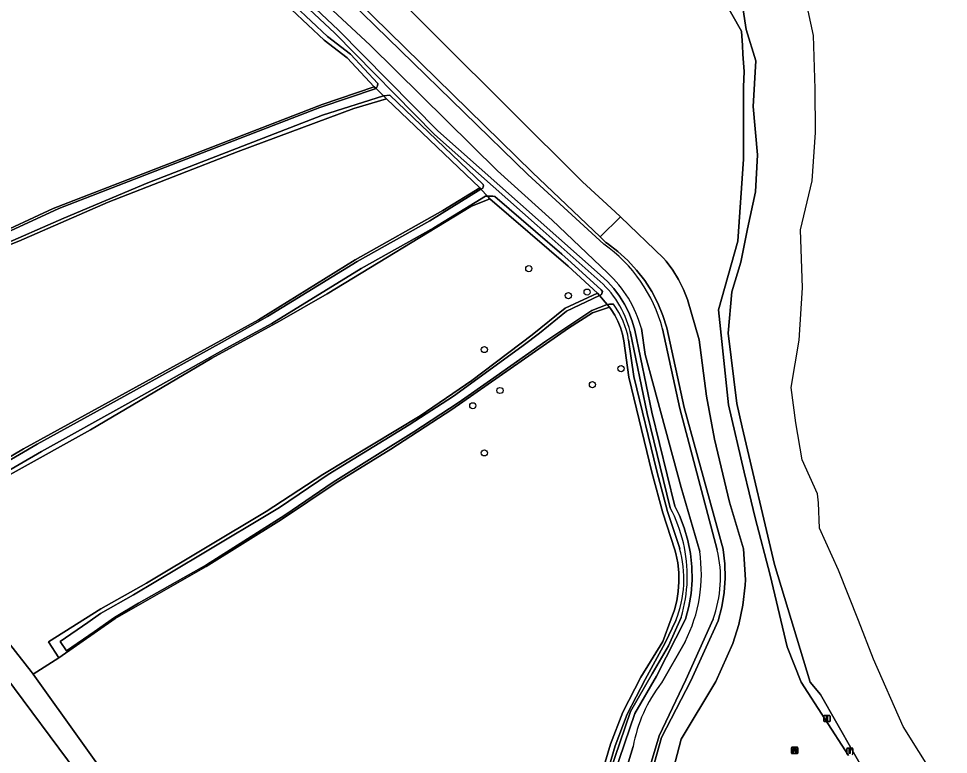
# Model space of a CAD drawing. Extents: x 162510 to 163918, y 388494 to 389774.
# Drawn here: x 163635.6 to 163783.5, y 389573.6 to 389690.7 of the extents above; entities that cross this region are included whole.
import ezdxf

# ---------------------------------------------------------------- set-up
doc = ezdxf.new("R2010")
doc.units = 0
for name, color, linetype in [('IMGEO_Afsluitpaal', 7, 'Continuous'), ('IMGEO_Bank', 7, 'Continuous'), ('IMGEO_Boom', 7, 'Continuous'), ('IMGEO_Grasland_agrarisch', 7, 'Continuous'), ('IMGEO_Grasland_overig', 7, 'Continuous'), ('IMGEO_Groenvoorziening', 7, 'Continuous'), ('IMGEO_Loofbos', 7, 'Continuous'), ('IMGEO_Oever', 7, 'Continuous'), ('IMGEO_Rijbaan_lokaal_onverhard', 7, 'Continuous'), ('IMGEO_Rivier', 7, 'Continuous'), ('IMGEO_Stuw', 7, 'Continuous'), ('IMGEO_Waterloop', 7, 'Continuous')]:
    doc.layers.add(name, color=color, linetype=linetype)

msp = doc.modelspace()

# ---------------------------------------------------------------- linework, layer by layer
at = {"layer": 'IMGEO_Afsluitpaal'}
for p, q in [((163763.74, 389578.91), (163763.74, 389579.71)), ((163763.74, 389579.71), (163763.74, 389578.91)), ((163763.84, 389579.81), (163764.63, 389579.81)), ((163764.63, 389579.81), (163763.84, 389579.81)), ((163764.73, 389579.71), (163764.73, 389578.91)), ((163764.73, 389578.91), (163764.73, 389579.71)), ((163764.63, 389578.81), (163763.84, 389578.81)), ((163763.84, 389578.81), (163764.63, 389578.81)), ((163767.36, 389573.7), (163767.36, 389574.5)), ((163767.36, 389574.5), (163767.36, 389573.7)), ((163767.46, 389574.6), (163768.24, 389574.6)), ((163768.24, 389574.6), (163767.46, 389574.6)), ((163768.34, 389574.5), (163768.34, 389573.7)), ((163768.34, 389573.7), (163768.34, 389574.5))]:
    msp.add_line(p, q, dxfattribs=at)
for points in [[(163764.16, 389579.68), (163764.31, 389579.68), (163764.31, 389578.93), (163764.16, 389578.93), (163764.16, 389579.68)], [(163767.77, 389574.47), (163767.93, 389574.47), (163767.93, 389573.72), (163767.77, 389573.72), (163767.77, 389574.47)]]:
    msp.add_lwpolyline(points, dxfattribs=at)
for centre, start, end in [((163763.84, 389579.71), 90, 180), ((163763.84, 389579.71), 90, 180), ((163764.63, 389579.71), 0, 90), ((163764.63, 389579.71), 360, 90), ((163763.84, 389578.91), 180, 270), ((163763.84, 389578.91), 180, 270), ((163764.63, 389578.91), 270, 0), ((163764.63, 389578.91), 270, 0), ((163767.46, 389574.5), 90, 180), ((163767.46, 389574.5), 90, 180), ((163767.46, 389573.7), 180, 270), ((163767.46, 389573.7), 180, 270), ((163768.24, 389574.5), 0, 90), ((163768.24, 389574.5), 360, 90), ((163768.24, 389573.7), 270, 0), ((163768.24, 389573.7), 270, 0)]:
    msp.add_arc(centre, 0.1, start, end, dxfattribs=at)
at = {"layer": 'IMGEO_Bank'}
for p, q in [((163758.57, 389573.81), (163758.57, 389574.65)), ((163758.57, 389574.65), (163758.57, 389573.81)), ((163758.65, 389574.74), (163759.49, 389574.74)), ((163759.49, 389574.74), (163758.65, 389574.74)), ((163759.5, 389573.74), (163758.66, 389573.74)), ((163758.66, 389573.74), (163759.5, 389573.74)), ((163758.88, 389574.24), (163758.88, 389574.35)), ((163759.27, 389574.13), (163758.88, 389574.13)), ((163758.92, 389574.35), (163758.92, 389574.24)), ((163759.21, 389574.35), (163758.93, 389574.35)), ((163758.93, 389574.24), (163759.21, 389574.24)), ((163759.22, 389574.24), (163759.22, 389574.35)), ((163759.26, 389574.35), (163759.26, 389574.24)), ((163759.57, 389574.66), (163759.57, 389573.82)), ((163759.57, 389573.82), (163759.57, 389574.66))]:
    msp.add_line(p, q, dxfattribs=at)
for points in [[(163758.82, 389574.13), (163758.68, 389574.13), (163758.79, 389574.24), (163758.87, 389574.24)], [(163758.87, 389574.35), (163758.79, 389574.35), (163758.79, 389574.52), (163759.35, 389574.52), (163759.35, 389574.35), (163759.27, 389574.35)], [(163758.87, 389574.13), (163758.87, 389573.92), (163758.83, 389573.92), (163758.83, 389574.13)], [(163759.27, 389574.24), (163759.35, 389574.24), (163759.46, 389574.13), (163759.33, 389574.13)], [(163759.32, 389574.13), (163759.32, 389573.92), (163759.28, 389573.92), (163759.28, 389574.13)]]:
    msp.add_lwpolyline(points, dxfattribs=at)
for centre, radius, start, end in [((163758.65, 389574.66), 0.0779, 92.4484, 184.2845), ((163758.65, 389574.66), 0.0779, 92.4484, 184.2845), ((163758.65, 389573.81), 0.0779, 182.4484, 274.2845), ((163758.65, 389573.81), 0.0779, 182.4484, 274.2845), ((163758.82, 389574.13), 0.00671, 2.8957, 87.1043), ((163758.87, 389574.35), 0.00671, 2.8957, 87.1043), ((163758.87, 389574.24), 0.00671, 272.8957, 357.1043), ((163758.88, 389574.13), 0.00671, 92.8957, 177.1043), ((163758.93, 389574.35), 0.00671, 92.8957, 177.1043), ((163758.93, 389574.24), 0.00671, 182.8957, 267.1043), ((163759.21, 389574.35), 0.00671, 2.8957, 87.1043), ((163759.21, 389574.24), 0.00671, 272.8957, 357.1043), ((163759.27, 389574.35), 0.00671, 92.8957, 177.1043), ((163759.27, 389574.24), 0.00671, 182.8957, 267.1043), ((163759.27, 389574.13), 0.00671, 2.8957, 87.1043), ((163759.33, 389574.13), 0.00671, 92.8957, 177.1043), ((163759.49, 389574.66), 0.0779, 2.4484, 94.2845), ((163759.49, 389574.66), 0.0779, 2.4484, 94.2845), ((163759.49, 389573.81), 0.0779, 272.4484, 4.2845), ((163759.49, 389573.81), 0.0779, 272.4484, 4.2845)]:
    msp.add_arc(centre, radius, start, end, dxfattribs=at)
at = {"layer": 'IMGEO_Boom'}
for centre in [(163716.79, 389650.9), (163726.07, 389647.16), (163723.08, 389646.61), (163709.72, 389638.02), (163731.46, 389634.98), (163726.91, 389632.45), (163712.2, 389631.51), (163707.88, 389629.08), (163709.72, 389621.58)]:
    msp.add_circle(centre, 0.489, dxfattribs=at)
at = {"layer": 'IMGEO_Grasland_agrarisch'}
msp.add_lwpolyline([(163644.78, 389570.87), (163622.35, 389601.03)], dxfattribs=at)
at = {"layer": 'IMGEO_Grasland_overig'}
for points in [[(163729.31, 389650.23), (163720.48, 389658.61), (163711.82, 389666.49), (163691.53, 389686.45), (163673.66, 389703.12)], [(163677.5, 389697.39), (163686.48, 389688.93), (163702.31, 389672.84), (163728.12, 389649.91), (163728.19, 389649.85), (163729.29, 389648.84), (163730.3, 389647.73), (163731.21, 389646.54), (163732.01, 389645.27), (163732.69, 389643.93), (163733.25, 389642.53), (163733.68, 389641.1), (163736.38, 389628.04), (163740.03, 389613.1), (163740.75, 389611.61), (163741.52, 389609.65), (163742.11, 389607.62), (163742.51, 389605.55), (163742.73, 389603.45), (163742.76, 389601.34), (163742.6, 389599.23), (163742.26, 389597.15), (163741.73, 389595.11), (163737.09, 389586.06), (163733.66, 389580.09), (163730.37, 389570.43)], [(163743.97, 389605.9), (163741.05, 389616.09), (163735.31, 389637.25), (163734.69, 389641.38)], [(163737.87, 389584.95), (163741.64, 389591.52)], [(163731.02, 389566.99), (163733.38, 389574.83)]]:
    msp.add_lwpolyline(points, dxfattribs=at)
for centre, radius, start, end in [((163717, 389636.68), 18.3, 14.8528, 47.7311), ((163720.49, 389602.32), 23.75, 332.9444, 8.656), ((163756.09, 389570.82), 23.06, 142.2053, 169.9728)]:
    msp.add_arc(centre, radius, start, end, dxfattribs=at)
at = {"layer": 'IMGEO_Groenvoorziening'}
msp.add_lwpolyline([(163614.76, 389615.91), (163575.07, 389666.01), (163572.3, 389664.03), (163613.85, 389611.4), (163622.35, 389601.03), (163644.78, 389570.87), (163657.26, 389552.64), (163661.99, 389552.7), (163637.93, 389586.36), (163637.61, 389586.81)], close=True, dxfattribs=at)
msp.add_lwpolyline([(163728.37, 389570.41), (163729.77, 389575.23), (163731.74, 389580.31), (163734.6, 389585.91), (163738.12, 389591.57), (163739.43, 389595.15), (163739.94, 389596.58), (163740.32, 389598.05), (163740.56, 389599.54), (163740.67, 389601.05), (163740.65, 389602.57), (163740.49, 389604.08), (163740.2, 389605.57), (163740.04, 389606.16), (163738.12, 389612.04), (163736.38, 389618.49), (163732.71, 389633.62), (163731.9, 389639.41), (163731.68, 389640.48), (163731.37, 389641.52), (163730.96, 389642.53), (163730.46, 389643.49), (163729.89, 389644.41), (163729.63, 389644.77), (163726.94, 389643.87), (163723.08, 389641.41), (163704.52, 389628.5), (163694.82, 389622.15), (163686, 389616.73), (163677.44, 389610.96), (163665.47, 389603.52), (163651, 389595.23), (163642.03, 389588.96), (163637.93, 389586.36), (163661.99, 389552.7)], dxfattribs=at)
at = {"layer": 'IMGEO_Loofbos'}
for points in [[(163631.05, 389655.82), (163641.13, 389660.45), (163683.94, 389677.04), (163692.2, 389679.85), (163687.88, 389684.43), (163684.23, 389687.27), (163679.04, 389692.14), (163669.85, 389700.3), (163663.44, 389705.12), (163661.28, 389706.37), (163651.85, 389709.07), (163644.1, 389712.1), (163642.97, 389713.33), (163642.54, 389713.81), (163598.45, 389682.42)], [(163679.22, 389710.73), (163725.33, 389664.71), (163730.52, 389659.96), (163731.36, 389659.16), (163738.21, 389652.59), (163738.65, 389652.07), (163739.7, 389650.66), (163740.62, 389649.17), (163741.4, 389647.6), (163742.03, 389645.97), (163743.89, 389639.55), (163745.04, 389630.6), (163746.35, 389623.76), (163748.7, 389613.73), (163750.93, 389606.32), (163751.28, 389601.39), (163751.23, 389600.53), (163750.85, 389597.37), (163750.19, 389594.27), (163749.26, 389591.23), (163746.54, 389585.2), (163741.01, 389576.04), (163737.93, 389564.26)], [(163677.04, 389705.66), (163686.27, 389695.55), (163716.63, 389665.86), (163728.71, 389654.79)], [(163750.92, 389668.35), (163750.96, 389679.82), (163751.04, 389682.28), (163750.84, 389685.01), (163750.79, 389686.41), (163750.63, 389688.67), (163745.8, 389697.24)], [(163736.03, 389569.68), (163737.89, 389576.3), (163742.55, 389585.3), (163746.93, 389594.85), (163747.49, 389597.08), (163747.85, 389599.35), (163748, 389601.65), (163747.95, 389603.94), (163747.7, 389606.23), (163747.69, 389606.28), (163741.51, 389628.8), (163738.72, 389641.47), (163738.1, 389643.47), (163737.31, 389645.41), (163736.34, 389647.26), (163735.22, 389649.03), (163733.94, 389650.68), (163732.52, 389652.22), (163730.97, 389653.62), (163729.3, 389654.88), (163729.06, 389655.04), (163728.12, 389655.94), (163717.4, 389666.2), (163686.91, 389696.12)], [(163627.36, 389616.86), (163636.41, 389622.23), (163673.77, 389642.74), (163689.16, 389652.31), (163703.13, 389660.15), (163709, 389663.74), (163694.14, 389677.95), (163688.95, 389676.38), (163670.54, 389669.52), (163649.85, 389661.46), (163635.67, 389655.3), (163626.35, 389651.64)], [(163767.66, 389573.41), (163760.09, 389585.1), (163757.87, 389590.7), (163755.18, 389602.11), (163752.81, 389611.24), (163751.86, 389615.23), (163751.05, 389618.54), (163748.56, 389629.21), (163746.96, 389644.34), (163750.04, 389655.26), (163750.92, 389668.35)], [(163614.76, 389615.91), (163637.61, 389586.81), (163637.93, 389586.36), (163642.03, 389588.96), (163640.38, 389591.49), (163648.71, 389596.78), (163655.95, 389600.86), (163675, 389612.24), (163684.01, 389618.14), (163699.48, 389627.46), (163707.71, 389633.11), (163717.34, 389640.35), (163722.59, 389644.6), (163727.73, 389646.98), (163723.03, 389651.31), (163710.59, 389662.02), (163707.59, 389660.77), (163684.7, 389646.91), (163677.14, 389642.54), (163666.37, 389636.68), (163647.05, 389625.24), (163622.87, 389611.83)], [(163738.06, 389641.34), (163740.81, 389628.62), (163746.75, 389606.17)], [(163746.1, 389595.11), (163741.77, 389585.48), (163737.52, 389576.53), (163734.25, 389565.57)]]:
    msp.add_lwpolyline(points, dxfattribs=at)
for centre, radius, start, end in [((163714.89, 389635.21), 23.97, 14.815, 54.7753), ((163728.02, 389601.73), 19.26, 339.903, 13.3386)]:
    msp.add_arc(centre, radius, start, end, dxfattribs=at)
at = {"layer": 'IMGEO_Oever'}
for points in [[(163676.99, 389696.79), (163685.94, 389688.38), (163701.77, 389672.27), (163718.11, 389657.76), (163722.87, 389653.53), (163727.67, 389649.27)], [(163686.48, 389688.93), (163677.5, 389697.39)], [(163745.8, 389697.24), (163750.63, 389688.67), (163750.79, 389686.41), (163750.84, 389685.01), (163751.04, 389682.28), (163750.96, 389679.82), (163750.92, 389668.35), (163750.04, 389655.26), (163746.96, 389644.34), (163748.56, 389629.21), (163751.05, 389618.54), (163751.86, 389615.23), (163752.81, 389611.24), (163755.18, 389602.11), (163757.87, 389590.7), (163760.09, 389585.1), (163767.66, 389573.41)], [(163679.04, 389692.14), (163684.23, 389687.27), (163687.88, 389684.43), (163692.2, 389679.85), (163692.5, 389679.55), (163692.73, 389679.97), (163692.75, 389680.39), (163688.4, 389685.01), (163684.74, 389687.87), (163679.57, 389692.72)], [(163771, 389569.42), (163763.17, 389583.11), (163761.56, 389585.07), (163755.85, 389603.81), (163750.71, 389625.7), (163749.86, 389629.46), (163748.52, 389640.64), (163749.1, 389647.21), (163750.52, 389651.92), (163751.57, 389657.24), (163752.83, 389663.13), (163753.17, 389669.01), (163752.49, 389676.73), (163752.91, 389683.97), (163751.38, 389688.98), (163750.9, 389692.08)], [(163730.37, 389570.43), (163733.66, 389580.09), (163737.09, 389586.06), (163741.73, 389595.11), (163742.26, 389597.15), (163742.6, 389599.23), (163742.76, 389601.34), (163742.73, 389603.45), (163742.51, 389605.55), (163742.11, 389607.62), (163741.52, 389609.65), (163740.75, 389611.61), (163740.03, 389613.1), (163736.38, 389628.04), (163733.68, 389641.1), (163733.25, 389642.53), (163732.69, 389643.93), (163732.01, 389645.27), (163731.21, 389646.54), (163730.3, 389647.73), (163729.29, 389648.84), (163728.19, 389649.85), (163728.12, 389649.91), (163702.31, 389672.84), (163686.48, 389688.93)], [(163631.52, 389655.66), (163642.04, 389660.5), (163655.7, 389665.76), (163670.76, 389671.6), (163683.53, 389676.54), (163692.5, 389679.55), (163692.2, 389679.85), (163683.94, 389677.04), (163641.13, 389660.45), (163631.05, 389655.82)], [(163626.35, 389651.64), (163635.67, 389655.3), (163649.85, 389661.46), (163670.54, 389669.52), (163688.95, 389676.38), (163694.14, 389677.95), (163693.65, 389678.42), (163683.96, 389675.34), (163671.22, 389670.41), (163656.17, 389664.57), (163642.83, 389658.93), (163632.09, 389654.26)], [(163622.87, 389611.83), (163647.05, 389625.24), (163666.37, 389636.68), (163677.14, 389642.54), (163684.7, 389646.91), (163707.59, 389660.77), (163710.59, 389662.02), (163710.2, 389662.45), (163709.88, 389662.42), (163701.69, 389657.39), (163690.14, 389650.91), (163675.91, 389642.17), (163668.59, 389638.2), (163653.01, 389629.42), (163639.25, 389621.8), (163627.92, 389615.23)], [(163627.28, 389616.39), (163638.6, 389622.95), (163652.37, 389630.58), (163668.02, 389639.21), (163675.24, 389643.31), (163689.47, 389652.05), (163701.02, 389658.53), (163709.18, 389663.54), (163709, 389663.74), (163703.13, 389660.15), (163689.16, 389652.31), (163673.77, 389642.74), (163636.41, 389622.23), (163627.36, 389616.86)], [(163730.24, 389645.25), (163729.61, 389645.24), (163729.25, 389645.21), (163729.63, 389644.77), (163729.89, 389644.41), (163730.46, 389643.49), (163730.96, 389642.53), (163731.37, 389641.52), (163731.68, 389640.48), (163731.9, 389639.41), (163732.71, 389633.62), (163736.38, 389618.49), (163738.12, 389612.04), (163740.04, 389606.16), (163740.2, 389605.57), (163740.49, 389604.08), (163740.65, 389602.57), (163740.67, 389601.05), (163740.56, 389599.54), (163740.32, 389598.05), (163739.94, 389596.58), (163739.43, 389595.15), (163738.12, 389591.57), (163734.6, 389585.91), (163731.74, 389580.31), (163729.77, 389575.23), (163728.37, 389570.41)], [(163732.92, 389640.91), (163735.62, 389627.86), (163739.29, 389612.84)], [(163740.79, 389606.38), (163738.87, 389612.26), (163737.14, 389618.68), (163733.48, 389633.76), (163732.67, 389639.55)], [(163741, 389595.39), (163738.99, 389590.88), (163736.41, 389586.43), (163732.95, 389580.41), (163729.62, 389570.63), (163728.76, 389566.31), (163727.98, 389565.07), (163712.68, 389561.68), (163697.78, 389558.34), (163673.46, 389553.63), (163668.21, 389552.35), (163668, 389553.24), (163683.83, 389556.77), (163710.13, 389562.02), (163721.87, 389564.71), (163727.03, 389565.41), (163728.24, 389566.02), (163729.13, 389570.22), (163730.51, 389574.98), (163732.45, 389579.99), (163735.28, 389585.52), (163738.49, 389591.36), (163740.16, 389594.89)]]:
    msp.add_lwpolyline(points, dxfattribs=at)
for points in [[(163694.68, 389678.51), (163693.65, 389678.42), (163694.14, 389677.95), (163709, 389663.74), (163709.18, 389663.54), (163709.36, 389663.63), (163709.47, 389663.72), (163709.55, 389663.9), (163709.56, 389664.09), (163709.55, 389664.29)], [(163717.86, 389656.79), (163711.39, 389662.36), (163711.09, 389662.41), (163710.79, 389662.44), (163710.48, 389662.46), (163710.2, 389662.45), (163710.59, 389662.02), (163723.03, 389651.31), (163727.73, 389646.98), (163728.02, 389646.64), (163728.36, 389646.81), (163728.52, 389647.25), (163728.29, 389647.52), (163723.55, 389651.89), (163722.04, 389653.19)], [(163694.82, 389622.15), (163704.52, 389628.5), (163723.08, 389641.41), (163726.94, 389643.87), (163729.63, 389644.77), (163729.25, 389645.21), (163726.82, 389644.24), (163719.49, 389639.35), (163710.68, 389633.14), (163705.55, 389629.53), (163698.48, 389624.93), (163685.68, 389616.93), (163677.95, 389611.66), (163665.49, 389603.77), (163654.71, 389597.66), (163650.88, 389595.38), (163647.67, 389593.11), (163643.24, 389590.08), (163642.21, 389591.59), (163646.64, 389594.61), (163648.65, 389596), (163653.92, 389599.01), (163664.56, 389605.34), (163677.14, 389612.91), (163684.89, 389618.16), (163697.76, 389626.04), (163704.79, 389630.62), (163709.86, 389634.26), (163715.9, 389638.67), (163718.47, 389640.64), (163722.77, 389644.14), (163728.02, 389646.64), (163727.73, 389646.98), (163722.59, 389644.6), (163717.34, 389640.35), (163707.71, 389633.11), (163699.48, 389627.46), (163684.01, 389618.14), (163675, 389612.24), (163655.95, 389600.86), (163648.71, 389596.78), (163640.38, 389591.49), (163642.03, 389588.96), (163651, 389595.23), (163665.47, 389603.52), (163677.44, 389610.96), (163686, 389616.73)]]:
    msp.add_lwpolyline(points, close=True, dxfattribs=at)
for centre, radius, start, end in [((163717.39, 389636.99), 16.02, 14.1645, 50.064), ((163719.91, 389637.48), 12.92, 9.2015, 36.9554), ((163719.1, 389602.04), 22.89, 358.2937, 28.1306), ((163723.74, 389601.54), 17.72, 337.9467, 15.8576), ((163719.23, 389602.05), 22.77, 342.9863, 358.2726)]:
    msp.add_arc(centre, radius, start, end, dxfattribs=at)
at = {"layer": 'IMGEO_Rijbaan_lokaal_onverhard'}
for points in [[(163728.71, 389654.79), (163716.63, 389665.86), (163686.27, 389695.55), (163677.04, 389705.66)], [(163673.66, 389703.12), (163691.53, 389686.45), (163711.82, 389666.49), (163720.48, 389658.61), (163729.31, 389650.23)], [(163734.69, 389641.38), (163735.31, 389637.25), (163741.05, 389616.09), (163743.97, 389605.9)], [(163746.75, 389606.17), (163740.81, 389628.62), (163738.06, 389641.34)], [(163734.25, 389565.57), (163737.52, 389576.53), (163741.77, 389585.48), (163746.1, 389595.11)], [(163741.64, 389591.52), (163737.87, 389584.95)], [(163733.38, 389574.83), (163731.02, 389566.99)]]:
    msp.add_lwpolyline(points, dxfattribs=at)
for centre, radius, start, end in [((163714.89, 389635.21), 23.97, 14.815, 54.7753), ((163717, 389636.68), 18.3, 14.8528, 47.7311), ((163720.49, 389602.32), 23.75, 332.9444, 8.656), ((163728.02, 389601.73), 19.26, 339.903, 13.3386), ((163756.09, 389570.82), 23.06, 142.2053, 169.9728)]:
    msp.add_arc(centre, radius, start, end, dxfattribs=at)
at = {"layer": 'IMGEO_Rivier'}
for points in [[(163783.54, 389566.55), (163776.33, 389578.03), (163771.63, 389588.77), (163769.24, 389594.89), (163766.04, 389602.94), (163763.03, 389609.62), (163762.89, 389613.64), (163762.71, 389615.05), (163760.27, 389620.48), (163759.26, 389626.35), (163758.5, 389631.98), (163759.8, 389639.54), (163760.35, 389647.85), (163760.02, 389657.1), (163761.88, 389664.85), (163762.37, 389672.59), (163762.36, 389679.53), (163762.09, 389688.03), (163760.83, 389693.96)], [(163750.9, 389692.08), (163751.38, 389688.98), (163752.91, 389683.97), (163752.49, 389676.73), (163753.17, 389669.01), (163752.83, 389663.13), (163751.57, 389657.24), (163750.52, 389651.92), (163749.1, 389647.21), (163748.52, 389640.64), (163749.86, 389629.46), (163750.71, 389625.7), (163755.85, 389603.81), (163761.56, 389585.07), (163763.17, 389583.11), (163771, 389569.42)]]:
    msp.add_lwpolyline(points, dxfattribs=at)
at = {"layer": 'IMGEO_Stuw'}
msp.add_lwpolyline([(163728.12, 389655.94), (163731.36, 389659.16)], dxfattribs=at)
at = {"layer": 'IMGEO_Waterloop'}
for points in [[(163727.67, 389649.27), (163722.87, 389653.53), (163718.11, 389657.76), (163701.77, 389672.27), (163685.94, 389688.38), (163676.99, 389696.79), (163667.85, 389703.69), (163663.4, 389707.54), (163660.99, 389708.53), (163658.87, 389708.89), (163648.24, 389711.7), (163646.21, 389712.66), (163645.01, 389713.74), (163644.16, 389713.18), (163644.55, 389712.76), (163652.1, 389709.8), (163661.59, 389707.09), (163663.87, 389705.77), (163670.34, 389700.91), (163679.57, 389692.72), (163684.74, 389687.87), (163688.4, 389685.01), (163692.75, 389680.39)], [(163692.75, 389680.39), (163692.73, 389679.97), (163692.5, 389679.55), (163693.65, 389678.42), (163694.68, 389678.51), (163709.55, 389664.29), (163709.56, 389664.09), (163709.55, 389663.9), (163709.47, 389663.72), (163709.36, 389663.63), (163709.18, 389663.54), (163710.2, 389662.45), (163710.48, 389662.46), (163710.79, 389662.44), (163711.09, 389662.41), (163711.39, 389662.36), (163717.86, 389656.79), (163722.04, 389653.19), (163723.55, 389651.89), (163728.29, 389647.52), (163728.52, 389647.25), (163728.36, 389646.81), (163728.02, 389646.64), (163729.25, 389645.21), (163729.61, 389645.24), (163730.24, 389645.25)], [(163737.93, 389564.26), (163741.01, 389576.04), (163746.54, 389585.2), (163749.26, 389591.23), (163750.19, 389594.27), (163750.85, 389597.37), (163751.23, 389600.53), (163751.28, 389601.39), (163750.93, 389606.32), (163748.7, 389613.73), (163746.35, 389623.76), (163745.04, 389630.6), (163743.89, 389639.55), (163742.03, 389645.97), (163741.4, 389647.6), (163740.62, 389649.17), (163739.7, 389650.66), (163738.65, 389652.07), (163738.21, 389652.59), (163731.36, 389659.16), (163728.12, 389655.94), (163729.06, 389655.04), (163729.3, 389654.88), (163730.97, 389653.62), (163732.52, 389652.22), (163733.94, 389650.68), (163735.22, 389649.03), (163736.34, 389647.26), (163737.31, 389645.41), (163738.1, 389643.47), (163738.72, 389641.47), (163741.51, 389628.8), (163747.69, 389606.28), (163747.7, 389606.23), (163747.95, 389603.94), (163748, 389601.65), (163747.85, 389599.35), (163747.49, 389597.08), (163746.93, 389594.85), (163742.55, 389585.3), (163737.89, 389576.3), (163736.03, 389569.68)], [(163739.29, 389612.84), (163735.62, 389627.86), (163732.92, 389640.91)], [(163732.67, 389639.55), (163733.48, 389633.76), (163737.14, 389618.68), (163738.87, 389612.26), (163740.79, 389606.38)], [(163740.16, 389594.89), (163738.49, 389591.36), (163735.28, 389585.52), (163732.45, 389579.99), (163730.51, 389574.98), (163729.13, 389570.22), (163728.24, 389566.02), (163727.03, 389565.41), (163721.87, 389564.71), (163710.13, 389562.02), (163683.83, 389556.77), (163668, 389553.24), (163668.21, 389552.35), (163673.46, 389553.63), (163697.78, 389558.34), (163712.68, 389561.68), (163727.98, 389565.07), (163728.76, 389566.31), (163729.62, 389570.63), (163732.95, 389580.41), (163736.41, 389586.43), (163738.99, 389590.88), (163741, 389595.39)]]:
    msp.add_lwpolyline(points, dxfattribs=at)
for points in [[(163728.12, 389655.94), (163731.36, 389659.16), (163730.52, 389659.96), (163725.33, 389664.71), (163679.22, 389710.73), (163678.16, 389711.27), (163676.87, 389709.95), (163676.19, 389709.25), (163676.4, 389707.51), (163686.91, 389696.12), (163717.4, 389666.2)], [(163693.65, 389678.42), (163692.5, 389679.55), (163683.53, 389676.54), (163670.76, 389671.6), (163655.7, 389665.76), (163642.04, 389660.5), (163631.52, 389655.66), (163622.33, 389652.59), (163611.66, 389649.03), (163603.48, 389645.35), (163598.21, 389643.77), (163598.58, 389642.54), (163603.87, 389644.27), (163612.33, 389647.44), (163622.96, 389650.98), (163632.09, 389654.26), (163642.83, 389658.93), (163656.17, 389664.57), (163671.22, 389670.41), (163683.96, 389675.34)], [(163709.88, 389662.42), (163710.2, 389662.45), (163709.18, 389663.54), (163701.02, 389658.53), (163689.47, 389652.05), (163675.24, 389643.31), (163668.02, 389639.21), (163652.37, 389630.58), (163638.6, 389622.95), (163627.28, 389616.39), (163622.81, 389614.03), (163623.43, 389612.86), (163627.92, 389615.23), (163639.25, 389621.8), (163653.01, 389629.42), (163668.59, 389638.2), (163675.91, 389642.17), (163690.14, 389650.91), (163701.69, 389657.39)], [(163729.25, 389645.21), (163728.02, 389646.64), (163722.77, 389644.14), (163718.47, 389640.64), (163715.9, 389638.67), (163709.86, 389634.26), (163704.79, 389630.62), (163697.76, 389626.04), (163684.89, 389618.16), (163677.14, 389612.91), (163664.56, 389605.34), (163653.92, 389599.01), (163648.65, 389596), (163646.64, 389594.61), (163642.21, 389591.59), (163643.24, 389590.08), (163647.67, 389593.11), (163650.88, 389595.38), (163654.71, 389597.66), (163665.49, 389603.77), (163677.95, 389611.66), (163685.68, 389616.93), (163698.48, 389624.93), (163705.55, 389629.53), (163710.68, 389633.14), (163719.49, 389639.35), (163726.82, 389644.24)]]:
    msp.add_lwpolyline(points, close=True, dxfattribs=at)
for centre, radius, start, end in [((163717.39, 389636.99), 16.02, 14.1645, 50.064), ((163719.91, 389637.48), 12.92, 9.2015, 36.9554), ((163719.1, 389602.04), 22.89, 358.2937, 28.1306), ((163723.74, 389601.54), 17.72, 337.9467, 15.8576), ((163719.23, 389602.05), 22.77, 342.9863, 358.2726)]:
    msp.add_arc(centre, radius, start, end, dxfattribs=at)

doc.saveas('drawing.dxf')
